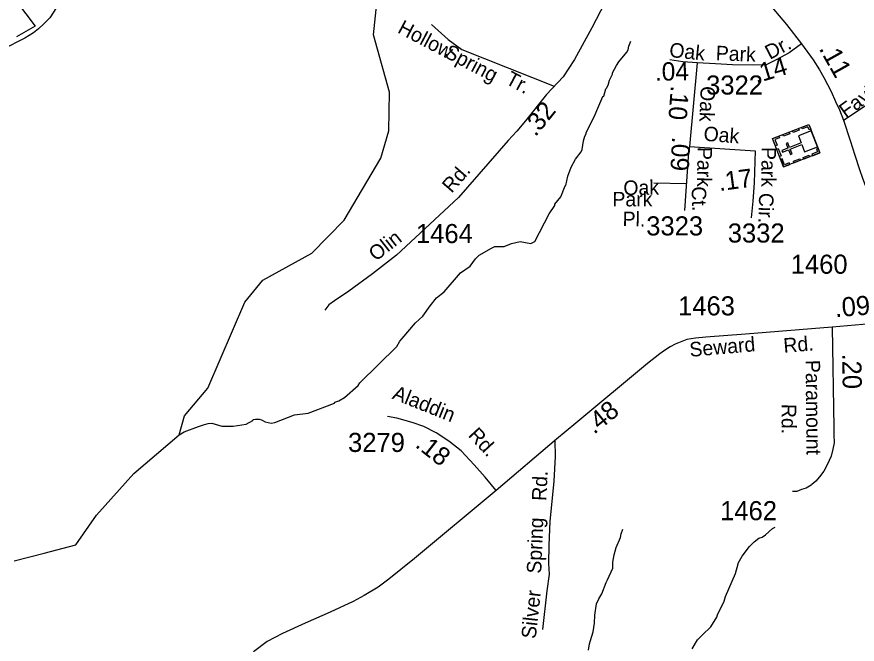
# Model space of a CAD drawing. Extents: x 1547597 to 1699558, y 810033 to 920809.
# Drawn here: x 1588063 to 1593559, y 888486 to 892590 of the extents above; entities that cross this region are included whole.
import ezdxf

# ---------------------------------------------------------------- set-up
doc = ezdxf.new("R2010")
doc.units = 0
for name, color, linetype in [('Exist Boundary Political City Limit New', 7, 'Continuous'), ('Exist Cultural Church with Cemetery CELL', 7, 'Continuous'), ('Exist Hydrographic Creek Single Shore', 7, 'Continuous'), ('Exist Hydrographic Misc Water Feature', 7, 'Continuous'), ('Exist Road Non-System Type 51', 7, 'Continuous'), ('Exist Road Non-System Type 51 Label', 7, 'Continuous'), ('Exist Road Primary NC Attributed', 7, 'Continuous'), ('Exist Road Primary NC Service Mileage Hundredths English Label', 7, 'Continuous'), ('Exist Road Secondary Mileage Hundredths English Label', 7, 'Continuous'), ('Exist Road Secondary Type 41 Attributed', 7, 'Continuous'), ('Exist Road Secondary Type 51 Attributed', 7, 'Continuous'), ('Exist Road Secondary Type 51 Label', 7, 'Continuous'), ('Exist Road Secondary Type 51 Number Label', 7, 'Continuous'), ('Map Preparation Boundary City Limit Buffer Line', 7, 'Continuous')]:
    doc.layers.add(name, color=color, linetype=linetype)

msp = doc.modelspace()

# ---------------------------------------------------------------- linework, layer by layer
at = {"layer": 'Exist Boundary Political City Limit New'}
msp.add_lwpolyline([(1588007.2, 892765.1), (1588184.3, 892528.1), (1588062.5, 892458.5)], dxfattribs=at)
at = {"layer": 'Exist Cultural Church with Cemetery CELL'}
for points in [[(1593077.3, 891608.3), (1593005.3, 891793.9), (1593242.7, 891885.9), (1593314.7, 891700.3)], [(1593299.1, 891740.5), (1593258.5, 891845), (1593174.1, 891812.3), (1593192.4, 891765), (1593116.5, 891735.5), (1593104.5, 891766.3), (1593094.3, 891762.3), (1593106.2, 891731.5), (1593066.8, 891716.3), (1593071, 891705.5), (1593110.4, 891720.7), (1593122.4, 891689.9), (1593132.6, 891693.8), (1593120.7, 891724.7), (1593196.6, 891754.2), (1593214.6, 891707.7)], [(1593118, 891825.4), (1593077.6, 891809.7), (1593073.5, 891820.3), (1593113.9, 891836)], [(1593179.5, 891849.2), (1593139.1, 891833.5), (1593135, 891844.2), (1593175.3, 891859.8)], [(1593254.7, 891855), (1593244, 891850.9), (1593236, 891871.4), (1593198.4, 891856.8), (1593194.3, 891867.2), (1593242.7, 891885.9)], [(1593045.7, 891809.6), (1593049.8, 891799), (1593019.8, 891787.4), (1593034.5, 891749.6), (1593024.1, 891745.6), (1593005.3, 891793.9)], [(1593050.5, 891677.3), (1593031.8, 891725.6), (1593042.4, 891729.8), (1593061.2, 891681.4)], [(1593302.7, 891731.1), (1593292, 891727), (1593299.9, 891706.5), (1593262.3, 891691.9), (1593266.3, 891681.5), (1593314.7, 891700.2)], [(1593249.5, 891675), (1593209.1, 891659.3), (1593205, 891669.9), (1593245.4, 891685.6)], [(1593117.7, 891623.9), (1593113.6, 891634.5), (1593083.6, 891622.9), (1593068.9, 891660.7), (1593058.5, 891656.6), (1593077.3, 891608.3)], [(1593186.8, 891650.7), (1593146.4, 891635), (1593142.3, 891645.7), (1593182.7, 891661.3)]]:
    msp.add_lwpolyline(points, close=True, dxfattribs=at)
at = {"layer": 'Exist Hydrographic Creek Single Shore'}
msp.add_lwpolyline([(1588045.5, 889031.4), (1588242.9, 889082.2), (1588449.3, 889135.1), (1588583.6, 889329), (1588829.6, 889603.1), (1589124.5, 889856.4), (1589159.6, 889980.5), (1589312.6, 890161.2), (1589554.5, 890724.3), (1589672.5, 890866.3), (1589992.5, 891043.7), (1590203.6, 891259.3), (1590443.5, 891664.8), (1590495.6, 891844.3), (1590499.6, 892097), (1590396.6, 892473.3), (1590416.6, 892679.7), (1590485.6, 892855.6), (1590580.8, 892969.3), (1590612.4, 892955.3), (1590658.1, 893039.7), (1590764.7, 893158.1)], dxfattribs=at)
at = {"layer": 'Exist Hydrographic Misc Water Feature'}
for points in [[(1589124.5, 889856.4), (1589157.3, 889874.6), (1589251.1, 889910.3), (1589283.3, 889921.8), (1589315.4, 889929.4), (1589339.4, 889931.2), (1589403.2, 889912.3), (1589479.2, 889911.4), (1589563.4, 889926.2), (1589607.6, 889949.7), (1589609.8, 889955.7), (1589623.7, 889957.5), (1589647.8, 889957.2), (1589663.7, 889953), (1589687.6, 889940.7), (1589727.5, 889932.2), (1589751.5, 889935.9), (1589880.1, 889986.2), (1589968.3, 889997.1), (1590141.1, 890062.8), (1590143.1, 890068.9), (1590169.3, 890078.5), (1590205.6, 890100), (1590294.5, 890178.9), (1590306.7, 890194.7), (1590549.5, 890433.5), (1590568, 890469.3), (1590584.2, 890485.1), (1590669.5, 890588.1), (1590718, 890631.4), (1590765.8, 890698.6), (1590808.6, 890750.9), (1590857.1, 890790.3), (1590964.1, 890915.5), (1591028, 890959.4), (1591062.6, 891007), (1591086.9, 891030.7), (1591167.5, 891077.6), (1591189.5, 891087.4), (1591249.6, 891088.6), (1591298.2, 891108), (1591354, 891119.2), (1591425.7, 891106.3), (1591449.9, 891120), (1591544.1, 891300.8), (1591580.8, 891356.3), (1591580.9, 891364.3), (1591621.4, 891411.7), (1591648.7, 891483.4), (1591654.4, 891487.4), (1591667.2, 891547.2), (1591687.9, 891607), (1591716.5, 891658.5), (1591753.1, 891706.1), (1591761.3, 891722), (1591769.9, 891777.9), (1591778.3, 891809.8), (1591786.5, 891825.6), (1591786.6, 891833.6), (1591839.8, 891937), (1591868.7, 892008.7), (1591896.3, 892068.6), (1591901.4, 892072.2), (1591914.1, 892120), (1591920.1, 892124), (1591930.4, 892143.8), (1591938.8, 892175.7), (1591959.3, 892215.4), (1591959.4, 892223.4), (1591983.9, 892271.1), (1592000.2, 892294.9), (1592053, 892358.3), (1592061.2, 892374.2), (1592065.5, 892398), (1592077.8, 892429.9)], [(1592479.1, 888456), (1592514, 888514.6), (1592547.5, 888546.9), (1592601.5, 888599.1), (1592640.2, 888662.6), (1592644.5, 888678.6), (1592689.5, 888766.1), (1592697.9, 888797.9), (1592763.7, 888949.1), (1592781.5, 889012.1), (1592780.5, 889016.8), (1592807.1, 889060.5), (1592853.8, 889123.9), (1592884.3, 889155.6), (1592916.6, 889179.1), (1592936.7, 889186.8), (1592958.8, 889200.6), (1593005.2, 889242), (1593023.4, 889251.7)], [(1591969.1, 889071.3), (1591981.7, 889119.2), (1592010.5, 889182.7), (1592014.8, 889206.7), (1592027.1, 889238.6)], [(1591801.6, 888445.5), (1591808.3, 888487), (1591815, 888509.1), (1591832.6, 888566.5), (1591841.3, 888622.4), (1591843, 888676.1), (1591853.4, 888750.4), (1591870.3, 888781.4), (1591889.6, 888815.9), (1591917.4, 888888.3), (1591925.6, 888907.6), (1591960.1, 888983.4), (1591960.6, 889023.4), (1591969.1, 889071.3)]]:
    msp.add_lwpolyline(points, dxfattribs=at)
at = {"layer": 'Exist Road Non-System Type 51'}
for points in [[(1590774.3, 892540.9), (1590884.3, 892441), (1590973.9, 892375.9), (1591578.1, 892136.1)], [(1592228.1, 891503.3), (1592441.2, 891499.6)], [(1591582.6, 889819.4), (1591583.3, 889713.5), (1591575, 889551.6), (1591548.6, 889288.9), (1591542.5, 889132.9), (1591540.3, 889013.6), (1591544.1, 888943.6), (1591528.5, 888833.9), (1591500.9, 888582.1)], [(1593262.3, 889530.3), (1593257.3, 889526), (1593225.1, 889506.6), (1593194.9, 889497), (1593164.9, 889485.4), (1593134.8, 889483.8)]]:
    msp.add_lwpolyline(points, dxfattribs=at)
at = {"layer": 'Exist Road Primary NC Attributed'}
for points in [[(1592752.3, 892986.4), (1593000.5, 892653.3), (1593097.3, 892541.1), (1593193.5, 892414)], [(1593193.5, 892414), (1593270.5, 892309.5), (1593312.4, 892243.5), (1593340.6, 892193.3), (1593389.1, 892102.6), (1593417.9, 892037.3), (1593442, 891981.7), (1593468.4, 891914.3)], [(1593468.4, 891914.3), (1593512.4, 891781.7), (1593542.3, 891686.2), (1593573.2, 891591.3), (1593593.5, 891533.6), (1593623.7, 891453.9), (1593650.6, 891392), (1593684.2, 891329.5)]]:
    msp.add_lwpolyline(points, dxfattribs=at)
at = {"layer": 'Exist Road Secondary Type 41 Attributed'}
msp.add_lwpolyline([(1591197.2, 889492), (1591125.1, 889579), (1591054.1, 889660.1), (1590969.5, 889751.3), (1590888.4, 889814.5), (1590805.2, 889867.7), (1590725.6, 889910.9), (1590648.1, 889936.1), (1590548.4, 889965.5), (1590486.6, 889976.4)], dxfattribs=at)
at = {"layer": 'Exist Road Secondary Type 51 Attributed'}
msp.add_line((1592512.8, 892290.2), (1592461.4, 891741.8), dxfattribs=at)
for points in [[(1591973.7, 892849), (1591935.6, 892764.3), (1591908.5, 892681.4), (1591824.1, 892517.2), (1591710.9, 892311.8), (1591635.3, 892196.9), (1591527.5, 892082.4), (1591388.9, 891910.3), (1591333.9, 891843.2), (1591277.1, 891781.9), (1590951.5, 891408.4), (1590545.8, 891030), (1590390, 890908.3), (1590234.2, 890794.4), (1590141.3, 890731.8), (1590103, 890706.4), (1590078.4, 890670.7)], [(1588342.6, 892680.9), (1588279.1, 892583.7), (1588240.6, 892543.7), (1588205.2, 892511.4), (1588172.9, 892485.7), (1588116.4, 892450.8), (1587969.7, 892377)], [(1593193.5, 892414), (1593114.5, 892355.5), (1593029.3, 892308.1), (1592963, 892275.9), (1592883.6, 892273.8), (1592743.4, 892277.2), (1592632, 892282.7), (1592512.8, 892290.2)], [(1592512.8, 892290.2), (1592418, 892295.7), (1592333.4, 892308.8)], [(1593468.4, 891914.3), (1593833.8, 892157.1)], [(1592461.4, 891741.8), (1592455.9, 891705.5), (1592430.2, 891323.1)], [(1592461.4, 891741.8), (1592891.3, 891713.1), (1592884.2, 891505.1), (1592877, 891383.2), (1592866.2, 891275.7)], [(1593877.9, 890604.5), (1593596.4, 890576.2), (1593394.5, 890560.6)], [(1593394.5, 890560.6), (1592827.8, 890514.9), (1592569.2, 890494.1), (1592502.2, 890488.9), (1592445, 890478.5), (1592401, 890462.3), (1592367.5, 890449.6), (1592335.7, 890431.7), (1592299, 890408), (1592267.2, 890384.9), (1592187.5, 890322.5), (1591719.1, 889931.9), (1591591.8, 889826.9), (1591197.2, 889492)], [(1593394.5, 890560.6), (1593406.8, 889902.2), (1593406.3, 889856.2), (1593407.4, 889802.1), (1593398.8, 889762), (1593388.3, 889716.2), (1593363.3, 889658.5), (1593340.8, 889616.9), (1593312.3, 889581.3), (1593287.7, 889551.6), (1593262.3, 889530.3)], [(1591197.2, 889492), (1590663.8, 889045.9), (1590497.1, 888910.6), (1590427.2, 888859.8), (1590335, 888803.7), (1590263.9, 888765.6), (1590112.6, 888695.3), (1589948.4, 888622.3), (1589800.4, 888555.8), (1589700.5, 888503.2), (1589610.6, 888435)]]:
    msp.add_lwpolyline(points, dxfattribs=at)
at = {"layer": 'Map Preparation Boundary City Limit Buffer Line'}
msp.add_lwpolyline([(1588007.2, 892765.1), (1588184.3, 892528.1), (1588062.5, 892458.5)], dxfattribs=at)

# ---------------------------------------------------------------- texts
at = {"layer": 'Exist Road Non-System Type 51 Label'}
for s, rotation, p in [('Hollow', 332.1289, (1590547, 892490)), ('Spring', 332.1289, (1590852.1, 892331.1)), ('Tr.', 332.1289, (1591252.6, 892155.1)), ('Oak', 0.8111, (1592030.4, 891423.9)), ('Park', 359.9213, (1591958.1, 891350.1)), ('Pl.', 358.6658, (1592023.8, 891221.4)), ('Rd.', 87.065, (1591525.6, 889421.4)), ('Spring', 87.725, (1591492.5, 888946.2)), ('Silver', 83.7443, (1591456.3, 888517.7))]:
    msp.add_text(s, height=95, rotation=rotation, dxfattribs=at).set_placement(p)
at = {"layer": 'Exist Road Primary NC Service Mileage Hundredths English Label'}
msp.add_text('.11', height=125, rotation=299.3205, dxfattribs=at).set_placement((1593305.7, 892383))
at = {"layer": 'Exist Road Secondary Mileage Hundredths English Label'}
for s, height, rotation, p in [('.14', 120, 16.9388, (1592898.4, 892153)), ('.04', 120, 0.8111, (1592236.5, 892171.9)), ('.10', 120, 265.6667, (1592340.7, 892142)), ('.32', 120, 51.1541, (1591455.1, 891800.9)), ('.09', 120, 267.0948, (1592348.6, 891807)), ('.17', 120, 7.6672, (1592658.4, 891449.9)), ('.09', 125, 4.4175, (1593415.8, 890624.9)), ('.20', 125, 271.0751, (1593460.2, 890386.1)), ('.48', 120, 39.2014, (1591838.5, 889855.1)), ('.18', 120, 322.0713, (1590662.6, 889780.1))]:
    msp.add_text(s, height=height, rotation=rotation, dxfattribs=at).set_placement(p)
at = {"layer": 'Exist Road Secondary Type 51 Label'}
for s, rotation, p in [('Oak', 354.0971, (1592326.8, 892327.9)), ('Park', 357.6346, (1592632.7, 892306.9)), ('Dr.', 27.6133, (1592987.5, 892308.1)), ('Faylyn', 35.9394, (1593484.2, 891925.2)), ('Oak', 267.6836, (1592535.8, 892138.3)), ('Oak', 355.5651, (1592551.6, 891779.8)), ('Park', 268.996, (1592515.3, 891739.5)), ('Park', 269.508, (1592933.5, 891738.8)), ('Rd.', 48.9199, (1590906.7, 891431.9)), ('Ct.', 272.0261, (1592475.2, 891479.3)), ('Cir.', 268.5502, (1592917.8, 891439.2)), ('Olin', 37.995, (1590411, 890987.1)), ('Seward', 4.985, (1592466.2, 890365.4)), ('Rd.', 4.7724, (1593080, 890391.9)), ('Paramount', 270.5907, (1593221.3, 890345.1)), ('Aladdin', 338.2633, (1590512.4, 890093.4)), ('Rd.', 269.4352, (1593066, 890058.1)), ('Rd.', 312.8496, (1591009.7, 889849.3))]:
    msp.add_text(s, height=95, rotation=rotation, dxfattribs=at).set_placement(p)
at = {"layer": 'Exist Road Secondary Type 51 Number Label'}
for s, p in [('3322', (1592570.9, 892081.6)), ('3323', (1592179.3, 891159.9)), ('1464', (1590673.7, 891109.7)), ('3332', (1592712.5, 891113.3)), ('1460', (1593124, 890909.3)), ('1463', (1592387.4, 890636.8)), ('3279', (1590229.4, 889743.4)), ('1462', (1592662.4, 889296.8))]:
    msp.add_text(s, height=125, dxfattribs=at).set_placement(p)

doc.saveas('drawing.dxf')
